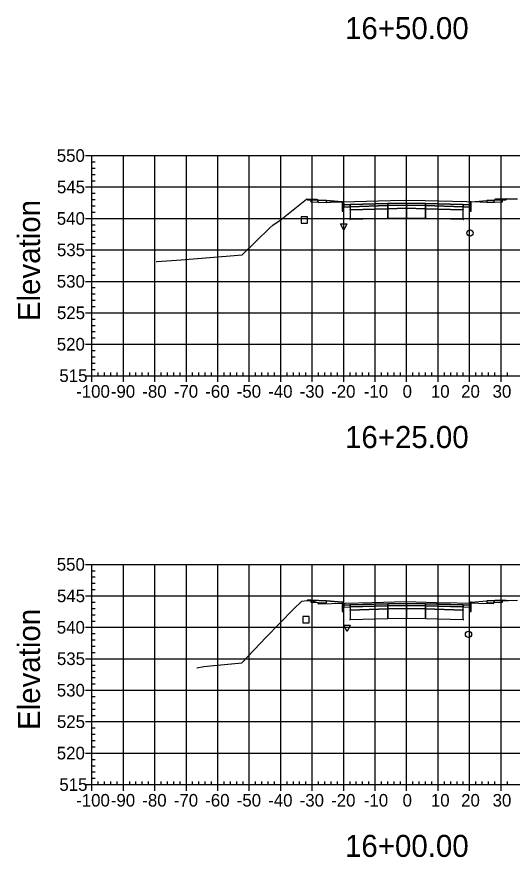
# Model space of a CAD drawing. Extents: x 704834 to 709892, y 372981 to 377533.
# Drawn here: x 706906 to 707063.4, y 376427.7 to 376694.9 of the extents above; entities that cross this region are included whole.
import ezdxf

# ---------------------------------------------------------------- set-up
doc = ezdxf.new("R2010")
doc.units = 0
for name, color, linetype in [('1', 7, 'Continuous'), ('10', 7, 'Continuous'), ('13', 7, 'Continuous'), ('14', 7, 'Continuous'), ('57', 7, 'Continuous'), ('60', 7, 'Continuous'), ('Default_Xsect', 7, 'Continuous'), ('Existing', 7, 'Continuous')]:
    doc.layers.add(name, color=color, linetype=linetype)

msp = doc.modelspace()

# ---------------------------------------------------------------- linework, layer by layer
for points in [[(707061.41, 376636.71), (707061.72, 376637.02)], [(706998.41, 376636.71), (706998.18, 376636.95)], [(706999.41, 376636.75), (706998.41, 376636.71)], [(707009.41, 376636.15), (707004.41, 376636.55)], [(707050.41, 376636.15), (707055.41, 376636.55)], [(707060.41, 376636.75), (707061.41, 376636.71)], [(706998.41, 376509.42), (706998.31, 376509.32)], [(706999.41, 376509.46), (706998.41, 376509.42)], [(707009.41, 376508.86), (707004.41, 376509.26)], [(707050.41, 376508.86), (707055.41, 376509.26)], [(707060.41, 376509.46), (707061.41, 376509.42)], [(707061.41, 376509.42), (707061.48, 376509.36)]]:
    msp.add_lwpolyline(points)
for points in [[(707004.41, 376636.55), (706999.41, 376636.75), (706999.41, 376636.08), (707004.41, 376635.88)], [(707009.91, 376635.15), (707009.83, 376636.15), (707009.41, 376636.15), (707009.41, 376633.15), (707009.91, 376633.15)], [(707011.91, 376635.23), (707009.91, 376635.15), (707009.91, 376634.48), (707011.91, 376634.56)], [(707023.91, 376635.59), (707011.91, 376635.23), (707011.91, 376634.56), (707023.91, 376634.92)], [(707023.91, 376634.92), (707011.91, 376634.56), (707011.91, 376633.56), (707023.91, 376633.92)], [(707023.86, 376634.87), (707023.96, 376634.87), (707023.96, 376634.97), (707023.86, 376634.97)], [(707029.91, 376635.71), (707023.91, 376635.59), (707023.91, 376634.92), (707029.91, 376635.04)], [(707029.91, 376635.04), (707023.91, 376634.92), (707023.91, 376633.92), (707029.91, 376634.04)], [(707029.86, 376634.99), (707029.96, 376634.99), (707029.96, 376635.09), (707029.86, 376635.09)], [(707029.91, 376635.04), (707035.91, 376634.92), (707035.91, 376635.59), (707029.91, 376635.71)], [(707029.91, 376634.04), (707035.91, 376633.92), (707035.91, 376634.92), (707029.91, 376635.04)], [(707035.86, 376634.87), (707035.96, 376634.87), (707035.96, 376634.97), (707035.86, 376634.97)], [(707035.91, 376634.92), (707047.91, 376634.56), (707047.91, 376635.23), (707035.91, 376635.59)], [(707035.91, 376633.92), (707047.91, 376633.56), (707047.91, 376634.56), (707035.91, 376634.92)], [(707047.91, 376634.56), (707049.91, 376634.48), (707049.91, 376635.15), (707047.91, 376635.23)], [(707049.91, 376633.15), (707050.41, 376633.15), (707050.41, 376636.15), (707050, 376636.15), (707049.91, 376635.15)], [(707055.41, 376635.88), (707060.41, 376636.08), (707060.41, 376636.75), (707055.41, 376636.55)], [(707011.86, 376633.51), (707011.96, 376633.51), (707011.96, 376633.61), (707011.86, 376633.61)], [(707023.91, 376633.92), (707011.91, 376633.56), (707011.91, 376630.56), (707023.91, 376630.92)], [(707023.86, 376633.87), (707023.96, 376633.87), (707023.96, 376633.97), (707023.86, 376633.97)], [(707029.91, 376634.04), (707023.91, 376633.92), (707023.91, 376630.92), (707029.91, 376631.04)], [(707029.86, 376633.99), (707029.96, 376633.99), (707029.96, 376634.09), (707029.86, 376634.09)], [(707029.91, 376631.04), (707035.91, 376630.92), (707035.91, 376633.92), (707029.91, 376634.04)], [(707035.86, 376633.87), (707035.96, 376633.87), (707035.96, 376633.97), (707035.86, 376633.97)], [(707035.91, 376630.92), (707047.91, 376630.56), (707047.91, 376633.56), (707035.91, 376633.92)], [(707047.86, 376633.51), (707047.96, 376633.51), (707047.96, 376633.61), (707047.86, 376633.61)], [(707011.86, 376630.51), (707011.96, 376630.51), (707011.96, 376630.61), (707011.86, 376630.61)], [(707023.86, 376630.87), (707023.96, 376630.87), (707023.96, 376630.97), (707023.86, 376630.97)], [(707029.86, 376630.99), (707029.96, 376630.99), (707029.96, 376631.09), (707029.86, 376631.09)], [(707035.86, 376630.87), (707035.96, 376630.87), (707035.96, 376630.97), (707035.86, 376630.97)], [(707047.86, 376630.51), (707047.96, 376630.51), (707047.96, 376630.61), (707047.86, 376630.61)], [(707004.41, 376509.26), (706999.41, 376509.46), (706999.41, 376508.8), (707004.41, 376508.6)], [(707009.91, 376507.86), (707009.83, 376508.86), (707009.41, 376508.86), (707009.41, 376505.86), (707009.91, 376505.86)], [(707049.91, 376505.86), (707050.41, 376505.86), (707050.41, 376508.86), (707050, 376508.86), (707049.91, 376507.86)], [(707055.41, 376508.6), (707060.41, 376508.8), (707060.41, 376509.46), (707055.41, 376509.26)], [(707011.91, 376507.94), (707009.91, 376507.86), (707009.91, 376507.2), (707011.91, 376507.28)], [(707011.86, 376506.23), (707011.96, 376506.23), (707011.96, 376506.33), (707011.86, 376506.33)], [(707023.91, 376508.3), (707011.91, 376507.94), (707011.91, 376507.28), (707023.91, 376507.64)], [(707023.91, 376507.64), (707011.91, 376507.28), (707011.91, 376506.28), (707023.91, 376506.64)], [(707023.91, 376506.64), (707011.91, 376506.28), (707011.91, 376503.28), (707023.91, 376503.64)], [(707023.86, 376507.59), (707023.96, 376507.59), (707023.96, 376507.69), (707023.86, 376507.69)], [(707023.86, 376506.59), (707023.96, 376506.59), (707023.96, 376506.69), (707023.86, 376506.69)], [(707029.91, 376508.42), (707023.91, 376508.3), (707023.91, 376507.64), (707029.91, 376507.76)], [(707029.91, 376507.76), (707023.91, 376507.64), (707023.91, 376506.64), (707029.91, 376506.76)], [(707029.91, 376506.76), (707023.91, 376506.64), (707023.91, 376503.64), (707029.91, 376503.76)], [(707029.86, 376507.71), (707029.96, 376507.71), (707029.96, 376507.81), (707029.86, 376507.81)], [(707029.86, 376506.71), (707029.96, 376506.71), (707029.96, 376506.81), (707029.86, 376506.81)], [(707029.91, 376507.76), (707035.91, 376507.64), (707035.91, 376508.3), (707029.91, 376508.42)], [(707029.91, 376506.76), (707035.91, 376506.64), (707035.91, 376507.64), (707029.91, 376507.76)], [(707029.91, 376503.76), (707035.91, 376503.64), (707035.91, 376506.64), (707029.91, 376506.76)], [(707035.86, 376507.59), (707035.96, 376507.59), (707035.96, 376507.69), (707035.86, 376507.69)], [(707035.86, 376506.59), (707035.96, 376506.59), (707035.96, 376506.69), (707035.86, 376506.69)], [(707035.91, 376507.64), (707047.91, 376507.28), (707047.91, 376507.94), (707035.91, 376508.3)], [(707035.91, 376506.64), (707047.91, 376506.28), (707047.91, 376507.28), (707035.91, 376507.64)], [(707035.91, 376503.64), (707047.91, 376503.28), (707047.91, 376506.28), (707035.91, 376506.64)], [(707047.86, 376506.23), (707047.96, 376506.23), (707047.96, 376506.33), (707047.86, 376506.33)], [(707047.91, 376507.28), (707049.91, 376507.2), (707049.91, 376507.86), (707047.91, 376507.94)], [(707023.86, 376503.59), (707023.96, 376503.59), (707023.96, 376503.69), (707023.86, 376503.69)], [(707029.86, 376503.71), (707029.96, 376503.71), (707029.96, 376503.81), (707029.86, 376503.81)], [(707035.86, 376503.59), (707035.96, 376503.59), (707035.96, 376503.69), (707035.86, 376503.69)], [(707011.86, 376503.23), (707011.96, 376503.23), (707011.96, 376503.33), (707011.86, 376503.33)], [(707047.86, 376503.23), (707047.96, 376503.23), (707047.96, 376503.33), (707047.86, 376503.33)]]:
    msp.add_lwpolyline(points, close=True)
at = {"layer": '1'}
for points in [[(707009.91, 376627.14), (707008.91, 376629.14), (707010.91, 376629.14)], [(707010.98, 376499.49), (707009.98, 376501.49), (707011.98, 376501.49)]]:
    msp.add_lwpolyline(points, close=True, dxfattribs=at)
at = {"layer": '10'}
for points in [[(706996.38, 376629.36), (706998.38, 376629.36), (706998.38, 376631.36), (706996.38, 376631.36)], [(706996.92, 376502.29), (706998.92, 376502.29), (706998.92, 376504.29), (706996.92, 376504.29)]]:
    msp.add_lwpolyline(points, close=True, dxfattribs=at)
at = {"layer": '13'}
for centre in [(707050.05, 376626.2), (707049.56, 376498.56)]:
    msp.add_circle(centre, 1, dxfattribs=at)
at = {"layer": '14'}
for points in [[(706998.18, 376636.95), (706998.18, 376637), (706998.18, 376636.95), (706998.13, 376636.95), (706998.18, 376636.95), (706998.18, 376636.9), (706998.18, 376636.95), (706998.23, 376636.95)], [(707061.72, 376637.02), (707061.72, 376637.07), (707061.72, 376637.02), (707061.67, 376637.02), (707061.72, 376637.02), (707061.72, 376636.97), (707061.72, 376637.02), (707061.77, 376637.02)], [(707011.91, 376635.23), (707011.91, 376635.28), (707011.91, 376635.23), (707011.86, 376635.23), (707011.91, 376635.23), (707011.91, 376635.18), (707011.91, 376635.23), (707011.96, 376635.23)], [(707029.91, 376635.71), (707029.91, 376635.76), (707029.91, 376635.71), (707029.86, 376635.71), (707029.91, 376635.71), (707029.91, 376635.66), (707029.91, 376635.71), (707029.96, 376635.71)], [(707047.91, 376635.23), (707047.91, 376635.28), (707047.91, 376635.23), (707047.86, 376635.23), (707047.91, 376635.23), (707047.91, 376635.18), (707047.91, 376635.23), (707047.96, 376635.23)], [(706998.31, 376509.32), (706998.31, 376509.37), (706998.31, 376509.32), (706998.26, 376509.32), (706998.31, 376509.32), (706998.31, 376509.27), (706998.31, 376509.32), (706998.36, 376509.32)], [(707061.48, 376509.36), (707061.48, 376509.41), (707061.48, 376509.36), (707061.43, 376509.36), (707061.48, 376509.36), (707061.48, 376509.31), (707061.48, 376509.36), (707061.53, 376509.36)], [(707011.91, 376507.94), (707011.91, 376507.99), (707011.91, 376507.94), (707011.86, 376507.94), (707011.91, 376507.94), (707011.91, 376507.89), (707011.91, 376507.94), (707011.96, 376507.94)], [(707029.91, 376508.42), (707029.91, 376508.47), (707029.91, 376508.42), (707029.86, 376508.42), (707029.91, 376508.42), (707029.91, 376508.37), (707029.91, 376508.42), (707029.96, 376508.42)], [(707047.91, 376507.94), (707047.91, 376507.99), (707047.91, 376507.94), (707047.86, 376507.94), (707047.91, 376507.94), (707047.91, 376507.89), (707047.91, 376507.94), (707047.96, 376507.94)]]:
    msp.add_lwpolyline(points, dxfattribs=at)
at = {"layer": '57'}
for p, q in [((706927.91, 376650.82), (706929.91, 376650.82)), ((706929.91, 376650.82), (707129.91, 376650.82)), ((706929.91, 376580.82), (706929.91, 376650.82)), ((706929.91, 376580.82), (706929.91, 376650.82)), ((706939.91, 376580.82), (706939.91, 376650.82)), ((706949.91, 376580.82), (706949.91, 376650.82)), ((706959.91, 376580.82), (706959.91, 376650.82)), ((706969.91, 376580.82), (706969.91, 376650.82)), ((706979.91, 376580.82), (706979.91, 376650.82)), ((706989.91, 376580.82), (706989.91, 376650.82)), ((706999.91, 376580.82), (706999.91, 376650.82)), ((707009.91, 376580.82), (707009.91, 376650.82)), ((707019.91, 376580.82), (707019.91, 376650.82)), ((707029.91, 376580.82), (707029.91, 376650.82)), ((707039.91, 376580.82), (707039.91, 376650.82)), ((707049.91, 376580.82), (707049.91, 376650.82)), ((707059.91, 376580.82), (707059.91, 376650.82)), ((706929.91, 376648.82), (706930.91, 376648.82)), ((706929.91, 376646.82), (706930.91, 376646.82)), ((706929.91, 376644.82), (706930.91, 376644.82)), ((706929.91, 376642.82), (706930.91, 376642.82)), ((706927.91, 376640.82), (706929.91, 376640.82)), ((706929.91, 376640.82), (707129.91, 376640.82)), ((706929.91, 376638.82), (706930.91, 376638.82)), ((706929.91, 376636.82), (706930.91, 376636.82)), ((706929.91, 376634.82), (706930.91, 376634.82)), ((706929.91, 376632.82), (706930.91, 376632.82)), ((706927.91, 376630.82), (706929.91, 376630.82)), ((706929.91, 376630.82), (707129.91, 376630.82)), ((706929.91, 376628.82), (706930.91, 376628.82)), ((706929.91, 376626.82), (706930.91, 376626.82)), ((706929.91, 376624.82), (706930.91, 376624.82)), ((706929.91, 376622.82), (706930.91, 376622.82)), ((706927.91, 376620.82), (706929.91, 376620.82)), ((706929.91, 376620.82), (707129.91, 376620.82)), ((706929.91, 376618.82), (706930.91, 376618.82)), ((706929.91, 376616.82), (706930.91, 376616.82)), ((706929.91, 376614.82), (706930.91, 376614.82)), ((706927.91, 376610.82), (706929.91, 376610.82)), ((706929.91, 376612.82), (706930.91, 376612.82)), ((706929.91, 376610.82), (707129.91, 376610.82)), ((706929.91, 376608.82), (706930.91, 376608.82)), ((706929.91, 376606.82), (706930.91, 376606.82)), ((706929.91, 376604.82), (706930.91, 376604.82)), ((706929.91, 376602.82), (706930.91, 376602.82)), ((706927.91, 376600.82), (706929.91, 376600.82)), ((706929.91, 376600.82), (707129.91, 376600.82)), ((706929.91, 376598.82), (706930.91, 376598.82)), ((706929.91, 376596.82), (706930.91, 376596.82)), ((706929.91, 376594.82), (706930.91, 376594.82)), ((706929.91, 376592.82), (706930.91, 376592.82)), ((706927.91, 376590.82), (706929.91, 376590.82)), ((706929.91, 376590.82), (707129.91, 376590.82)), ((706929.91, 376588.82), (706930.91, 376588.82)), ((706929.91, 376586.82), (706930.91, 376586.82)), ((706929.91, 376584.82), (706930.91, 376584.82)), ((706929.91, 376582.82), (706930.91, 376582.82)), ((706931.91, 376580.82), (706931.91, 376581.82)), ((706933.91, 376580.82), (706933.91, 376581.82)), ((706935.91, 376580.82), (706935.91, 376581.82)), ((706937.91, 376580.82), (706937.91, 376581.82)), ((706941.91, 376580.82), (706941.91, 376581.82)), ((706943.91, 376580.82), (706943.91, 376581.82)), ((706945.91, 376580.82), (706945.91, 376581.82)), ((706947.91, 376580.82), (706947.91, 376581.82)), ((706951.91, 376580.82), (706951.91, 376581.82)), ((706953.91, 376580.82), (706953.91, 376581.82)), ((706955.91, 376580.82), (706955.91, 376581.82)), ((706957.91, 376580.82), (706957.91, 376581.82)), ((706961.91, 376580.82), (706961.91, 376581.82)), ((706963.91, 376580.82), (706963.91, 376581.82)), ((706965.91, 376580.82), (706965.91, 376581.82)), ((706967.91, 376580.82), (706967.91, 376581.82)), ((706971.91, 376580.82), (706971.91, 376581.82)), ((706973.91, 376580.82), (706973.91, 376581.82)), ((706975.91, 376580.82), (706975.91, 376581.82)), ((706977.91, 376580.82), (706977.91, 376581.82)), ((706981.91, 376580.82), (706981.91, 376581.82)), ((706983.91, 376580.82), (706983.91, 376581.82)), ((706985.91, 376580.82), (706985.91, 376581.82)), ((706987.91, 376580.82), (706987.91, 376581.82)), ((706991.91, 376580.82), (706991.91, 376581.82)), ((706993.91, 376580.82), (706993.91, 376581.82)), ((706995.91, 376580.82), (706995.91, 376581.82)), ((706997.91, 376580.82), (706997.91, 376581.82)), ((707001.91, 376580.82), (707001.91, 376581.82)), ((707003.91, 376580.82), (707003.91, 376581.82)), ((707005.91, 376580.82), (707005.91, 376581.82)), ((707007.91, 376580.82), (707007.91, 376581.82)), ((707011.91, 376580.82), (707011.91, 376581.82)), ((707013.91, 376580.82), (707013.91, 376581.82)), ((707015.91, 376580.82), (707015.91, 376581.82)), ((707017.91, 376580.82), (707017.91, 376581.82)), ((707021.91, 376580.82), (707021.91, 376581.82)), ((707023.91, 376580.82), (707023.91, 376581.82)), ((707025.91, 376580.82), (707025.91, 376581.82)), ((707027.91, 376580.82), (707027.91, 376581.82)), ((707031.91, 376580.82), (707031.91, 376581.82)), ((707033.91, 376580.82), (707033.91, 376581.82)), ((707035.91, 376580.82), (707035.91, 376581.82)), ((707037.91, 376580.82), (707037.91, 376581.82)), ((707041.91, 376580.82), (707041.91, 376581.82)), ((707043.91, 376580.82), (707043.91, 376581.82)), ((707045.91, 376580.82), (707045.91, 376581.82)), ((707047.91, 376580.82), (707047.91, 376581.82)), ((707051.91, 376580.82), (707051.91, 376581.82)), ((707053.91, 376580.82), (707053.91, 376581.82)), ((707055.91, 376580.82), (707055.91, 376581.82)), ((707057.91, 376580.82), (707057.91, 376581.82)), ((707061.91, 376580.82), (707061.91, 376581.82)), ((706927.91, 376580.82), (706929.91, 376580.82)), ((706929.91, 376580.82), (707129.91, 376580.82)), ((706929.91, 376580.82), (707129.91, 376580.82)), ((706929.91, 376578.82), (706929.91, 376580.82)), ((706939.91, 376578.82), (706939.91, 376580.82)), ((706949.91, 376578.82), (706949.91, 376580.82)), ((706959.91, 376578.82), (706959.91, 376580.82)), ((706969.91, 376578.82), (706969.91, 376580.82)), ((706979.91, 376578.82), (706979.91, 376580.82)), ((706989.91, 376578.82), (706989.91, 376580.82)), ((706999.91, 376578.82), (706999.91, 376580.82)), ((707009.91, 376578.82), (707009.91, 376580.82)), ((707019.91, 376578.82), (707019.91, 376580.82)), ((707029.91, 376578.82), (707029.91, 376580.82)), ((707039.91, 376578.82), (707039.91, 376580.82)), ((707049.91, 376578.82), (707049.91, 376580.82)), ((707059.91, 376578.82), (707059.91, 376580.82)), ((706927.91, 376520.82), (706929.91, 376520.82)), ((706929.91, 376520.82), (707129.91, 376520.82)), ((706929.91, 376450.82), (706929.91, 376520.82)), ((706929.91, 376450.82), (706929.91, 376520.82)), ((706939.91, 376450.82), (706939.91, 376520.82)), ((706949.91, 376450.82), (706949.91, 376520.82)), ((706959.91, 376450.82), (706959.91, 376520.82)), ((706969.91, 376450.82), (706969.91, 376520.82)), ((706979.91, 376450.82), (706979.91, 376520.82)), ((706989.91, 376450.82), (706989.91, 376520.82)), ((706999.91, 376450.82), (706999.91, 376520.82)), ((707009.91, 376450.82), (707009.91, 376520.82)), ((707019.91, 376450.82), (707019.91, 376520.82)), ((707029.91, 376450.82), (707029.91, 376520.82)), ((707039.91, 376450.82), (707039.91, 376520.82)), ((707049.91, 376450.82), (707049.91, 376520.82)), ((707059.91, 376450.82), (707059.91, 376520.82)), ((706929.91, 376518.82), (706930.91, 376518.82)), ((706929.91, 376516.82), (706930.91, 376516.82)), ((706929.91, 376514.82), (706930.91, 376514.82)), ((706929.91, 376512.82), (706930.91, 376512.82)), ((706927.91, 376510.82), (706929.91, 376510.82)), ((706929.91, 376510.82), (707129.91, 376510.82)), ((706929.91, 376508.82), (706930.91, 376508.82)), ((706929.91, 376506.82), (706930.91, 376506.82)), ((706929.91, 376504.82), (706930.91, 376504.82)), ((706927.91, 376500.82), (706929.91, 376500.82)), ((706929.91, 376502.82), (706930.91, 376502.82)), ((706929.91, 376500.82), (707129.91, 376500.82)), ((706929.91, 376498.82), (706930.91, 376498.82)), ((706929.91, 376496.82), (706930.91, 376496.82)), ((706929.91, 376494.82), (706930.91, 376494.82)), ((706929.91, 376492.82), (706930.91, 376492.82)), ((706927.91, 376490.82), (706929.91, 376490.82)), ((706929.91, 376490.82), (707129.91, 376490.82)), ((706929.91, 376488.82), (706930.91, 376488.82)), ((706929.91, 376486.82), (706930.91, 376486.82)), ((706929.91, 376484.82), (706930.91, 376484.82)), ((706929.91, 376482.82), (706930.91, 376482.82)), ((706927.91, 376480.82), (706929.91, 376480.82)), ((706929.91, 376480.82), (707129.91, 376480.82)), ((706929.91, 376478.82), (706930.91, 376478.82)), ((706929.91, 376476.82), (706930.91, 376476.82)), ((706929.91, 376474.82), (706930.91, 376474.82)), ((706929.91, 376472.82), (706930.91, 376472.82)), ((706927.91, 376470.82), (706929.91, 376470.82)), ((706929.91, 376470.82), (707129.91, 376470.82)), ((706929.91, 376468.82), (706930.91, 376468.82)), ((706929.91, 376466.82), (706930.91, 376466.82)), ((706929.91, 376464.82), (706930.91, 376464.82)), ((706927.91, 376460.82), (706929.91, 376460.82)), ((706929.91, 376462.82), (706930.91, 376462.82)), ((706929.91, 376460.82), (707129.91, 376460.82)), ((706929.91, 376458.82), (706930.91, 376458.82)), ((706929.91, 376456.82), (706930.91, 376456.82)), ((706929.91, 376454.82), (706930.91, 376454.82)), ((706929.91, 376452.82), (706930.91, 376452.82)), ((706927.91, 376450.82), (706929.91, 376450.82)), ((706929.91, 376450.82), (707129.91, 376450.82)), ((706929.91, 376450.82), (707129.91, 376450.82)), ((706929.91, 376448.82), (706929.91, 376450.82)), ((706931.91, 376450.82), (706931.91, 376451.82)), ((706933.91, 376450.82), (706933.91, 376451.82)), ((706935.91, 376450.82), (706935.91, 376451.82)), ((706937.91, 376450.82), (706937.91, 376451.82)), ((706939.91, 376448.82), (706939.91, 376450.82)), ((706941.91, 376450.82), (706941.91, 376451.82)), ((706943.91, 376450.82), (706943.91, 376451.82)), ((706945.91, 376450.82), (706945.91, 376451.82)), ((706947.91, 376450.82), (706947.91, 376451.82)), ((706949.91, 376448.82), (706949.91, 376450.82)), ((706951.91, 376450.82), (706951.91, 376451.82)), ((706953.91, 376450.82), (706953.91, 376451.82)), ((706955.91, 376450.82), (706955.91, 376451.82)), ((706957.91, 376450.82), (706957.91, 376451.82)), ((706959.91, 376448.82), (706959.91, 376450.82)), ((706961.91, 376450.82), (706961.91, 376451.82)), ((706963.91, 376450.82), (706963.91, 376451.82)), ((706965.91, 376450.82), (706965.91, 376451.82)), ((706967.91, 376450.82), (706967.91, 376451.82)), ((706969.91, 376448.82), (706969.91, 376450.82)), ((706971.91, 376450.82), (706971.91, 376451.82)), ((706973.91, 376450.82), (706973.91, 376451.82)), ((706975.91, 376450.82), (706975.91, 376451.82)), ((706977.91, 376450.82), (706977.91, 376451.82)), ((706979.91, 376448.82), (706979.91, 376450.82)), ((706981.91, 376450.82), (706981.91, 376451.82)), ((706983.91, 376450.82), (706983.91, 376451.82)), ((706985.91, 376450.82), (706985.91, 376451.82)), ((706987.91, 376450.82), (706987.91, 376451.82)), ((706989.91, 376448.82), (706989.91, 376450.82)), ((706991.91, 376450.82), (706991.91, 376451.82)), ((706993.91, 376450.82), (706993.91, 376451.82)), ((706995.91, 376450.82), (706995.91, 376451.82)), ((706997.91, 376450.82), (706997.91, 376451.82)), ((706999.91, 376448.82), (706999.91, 376450.82)), ((707001.91, 376450.82), (707001.91, 376451.82)), ((707003.91, 376450.82), (707003.91, 376451.82)), ((707005.91, 376450.82), (707005.91, 376451.82)), ((707007.91, 376450.82), (707007.91, 376451.82)), ((707009.91, 376448.82), (707009.91, 376450.82)), ((707011.91, 376450.82), (707011.91, 376451.82)), ((707013.91, 376450.82), (707013.91, 376451.82)), ((707015.91, 376450.82), (707015.91, 376451.82)), ((707017.91, 376450.82), (707017.91, 376451.82)), ((707019.91, 376448.82), (707019.91, 376450.82)), ((707021.91, 376450.82), (707021.91, 376451.82)), ((707023.91, 376450.82), (707023.91, 376451.82)), ((707025.91, 376450.82), (707025.91, 376451.82)), ((707027.91, 376450.82), (707027.91, 376451.82)), ((707029.91, 376448.82), (707029.91, 376450.82)), ((707031.91, 376450.82), (707031.91, 376451.82)), ((707033.91, 376450.82), (707033.91, 376451.82)), ((707035.91, 376450.82), (707035.91, 376451.82)), ((707037.91, 376450.82), (707037.91, 376451.82)), ((707039.91, 376448.82), (707039.91, 376450.82)), ((707041.91, 376450.82), (707041.91, 376451.82)), ((707043.91, 376450.82), (707043.91, 376451.82)), ((707045.91, 376450.82), (707045.91, 376451.82)), ((707047.91, 376450.82), (707047.91, 376451.82)), ((707049.91, 376448.82), (707049.91, 376450.82)), ((707051.91, 376450.82), (707051.91, 376451.82)), ((707053.91, 376450.82), (707053.91, 376451.82)), ((707055.91, 376450.82), (707055.91, 376451.82)), ((707057.91, 376450.82), (707057.91, 376451.82)), ((707059.91, 376448.82), (707059.91, 376450.82)), ((707061.91, 376450.82), (707061.91, 376451.82))]:
    msp.add_line(p, q, dxfattribs=at)
at = {"layer": 'Default_Xsect'}
for points in [[(706998.18, 376636.95), (706998.41, 376636.71), (706999.41, 376636.75), (707004.41, 376636.55), (707009.41, 376636.15), (707009.83, 376636.15), (707009.91, 376635.15), (707011.91, 376635.23), (707023.91, 376635.59), (707029.91, 376635.71), (707035.91, 376635.59), (707047.91, 376635.23), (707049.91, 376635.15), (707050, 376636.15), (707050.41, 376636.15), (707055.41, 376636.55), (707060.41, 376636.75), (707061.41, 376636.71), (707061.72, 376637.02)], [(706998.31, 376509.32), (706998.41, 376509.42), (706999.41, 376509.46), (707004.41, 376509.26), (707009.41, 376508.86), (707009.83, 376508.86), (707009.91, 376507.86), (707011.91, 376507.94), (707023.91, 376508.3), (707029.91, 376508.42), (707035.91, 376508.3), (707047.91, 376507.94), (707049.91, 376507.86), (707050, 376508.86), (707050.41, 376508.86), (707055.41, 376509.26), (707060.41, 376509.46), (707061.41, 376509.42), (707061.48, 376509.36)]]:
    msp.add_lwpolyline(points, dxfattribs=at)
at = {"layer": 'Existing'}
for points in [[(706950.47, 376617.05), (706950.68, 376617.1), (706958.21, 376617.62), (706975.05, 376619.04), (706977.68, 376619.26), (706986.37, 376627.73), (706987.48, 376628.8), (706989.56, 376630.14), (706998.11, 376636.95), (707000.23, 376636.99), (707001.26, 376636.9), (707001.52, 376636.6), (707001.85, 376635.93), (707024.81, 376636.51), (707029.47, 376636.64), (707035.77, 376636.51), (707057.58, 376636.03), (707057.83, 376636.6), (707058.08, 376637.02), (707059.88, 376637.01), (707061.69, 376637.02), (707062.18, 376637.02), (707062.77, 376637.02), (707065.15, 376637.04)], [(706963.2, 376487.89), (706965.43, 376488.4), (706967.6, 376488.55), (706977.5, 376489.5), (706985.26, 376497.67), (706993.93, 376506.56), (706996.55, 376509.08), (706998.14, 376509.32), (706999.58, 376509.35), (707001.53, 376508.72), (707001.75, 376508.26), (707018.97, 376508.69), (707029.62, 376508.97), (707039.24, 376508.75), (707052.77, 376508.5), (707057.49, 376508.41), (707057.86, 376509.24), (707057.92, 376509.34), (707058.11, 376509.34), (707062.12, 376509.36), (707062.25, 376509.36), (707065.08, 376509.41)]]:
    msp.add_lwpolyline(points, dxfattribs=at)

# ---------------------------------------------------------------- texts
at = {"layer": '1'}
for s, p in [('16+50.00', (707010.32, 376687.82)), ('16+25.00', (707010.32, 376557.82)), ('16+00.00', (707010.32, 376427.82))]:
    msp.add_text(s, height=7, dxfattribs=at).set_placement(p)
at = {"layer": '14'}
for p in [(706999.38, 376636.7), (706999.38, 376636.03), (707004.38, 376635.83), (707055.38, 376635.83), (707060.38, 376636.7), (707060.38, 376636.03), (706999.38, 376509.41), (706999.38, 376508.75), (707060.38, 376509.41), (707060.38, 376508.75), (707004.38, 376508.55), (707055.38, 376508.55)]:
    msp.add_text('+', height=0.1, dxfattribs=at).set_placement(p)
at = {"layer": '57'}
for s, p in [('550', (706918.74, 376648.82)), ('545', (706918.79, 376638.82)), ('540', (706918.74, 376628.82)), ('535', (706918.79, 376618.82)), ('530', (706918.74, 376608.82)), ('525', (706918.79, 376598.82)), ('520', (706918.74, 376588.82)), ('515', (706919.56, 376578.82)), ('-100', (706924.9, 376573.82)), ('-90', (706935.91, 376573.82)), ('-80', (706945.91, 376573.82)), ('-70', (706955.91, 376573.82)), ('-60', (706965.91, 376573.82)), ('-50', (706975.91, 376573.82)), ('-40', (706985.91, 376573.82)), ('-30', (706995.91, 376573.82)), ('-20', (707005.91, 376573.82)), ('-10', (707016.3, 376573.82)), ('0', (707028.62, 376573.82)), ('10', (707037.61, 376573.82)), ('20', (707047.22, 376573.82)), ('30', (707057.22, 376573.82)), ('550', (706918.74, 376518.82)), ('545', (706918.79, 376508.82)), ('540', (706918.74, 376498.82)), ('535', (706918.79, 376488.82)), ('530', (706918.74, 376478.82)), ('525', (706918.79, 376468.82)), ('520', (706918.74, 376458.82)), ('515', (706919.56, 376448.82)), ('-100', (706924.9, 376443.82)), ('-90', (706935.91, 376443.82)), ('-80', (706945.91, 376443.82)), ('-70', (706955.91, 376443.82)), ('-60', (706965.91, 376443.82)), ('-50', (706975.91, 376443.82)), ('-40', (706985.91, 376443.82)), ('-30', (706995.91, 376443.82)), ('-20', (707005.91, 376443.82)), ('-10', (707016.3, 376443.82)), ('0', (707028.62, 376443.82)), ('10', (707037.61, 376443.82)), ('20', (707047.22, 376443.82)), ('30', (707057.22, 376443.82))]:
    msp.add_text(s, height=4, dxfattribs=at).set_placement(p)
at = {"layer": '60'}
for p in [(706913.41, 376598.18), (706913.41, 376468.18)]:
    msp.add_text('Elevation', height=7, rotation=90, dxfattribs=at).set_placement(p)

doc.saveas('drawing.dxf')
